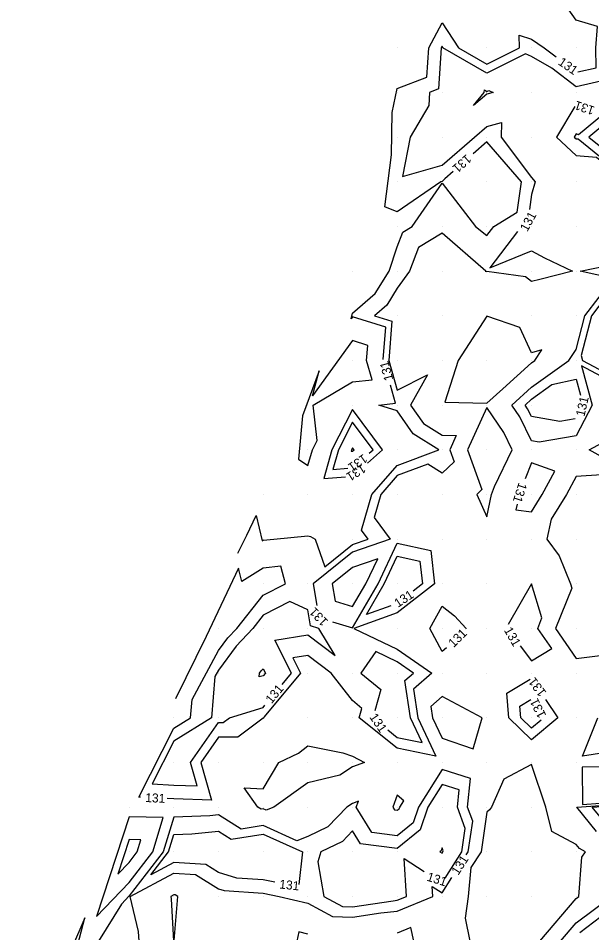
# Model space of a CAD drawing. Extents: x 2354170 to 2357230, y 866100 to 868290.
# Drawn here: x 2355065.2 to 2355193.4, y 866371.9 to 866576.6 of the extents above; entities that cross this region are included whole.
import ezdxf

# ---------------------------------------------------------------- set-up
doc = ezdxf.new("R2010")
doc.units = 0
for name, color, linetype in [('Default', 7, 'Continuous'), ('DTM Contours Minor', 7, 'Continuous'), ('DTM Contours Minor Text', 7, 'Continuous'), ('Exist DTM QL2 LIDAR Elevation Point', 7, 'Continuous')]:
    doc.layers.add(name, color=color, linetype=linetype)

msp = doc.modelspace()

# ---------------------------------------------------------------- linework, layer by layer
at = {"layer": 'Default'}
for points in [[(2355190.35, 866564.59), (2355194.47, 866565.51), (2355194.36, 866570.01), (2355194.75, 866574.78), (2355189.97, 866576.19), (2355187.31, 866580.01), (2355189.97, 866587.61), (2355191.12, 866590.01), (2355194.3, 866595.68), (2355196.54, 866600.01), (2355189.97, 866608.71), (2355183.69, 866606.29), (2355179.97, 866605.71), (2355177.81, 866607.84), (2355169.97, 866606.7), (2355163.43, 866603.46), (2355166.3, 866610.01), (2355160.71, 866615.68)], [(2355162.45, 866542.28), (2355160.62, 866540.65), (2355159.97, 866540.09), (2355159.67, 866540.01), (2355149.97, 866533.23), (2355147.15, 866534.36), (2355148.64, 866546), (2355148.84, 866555.49), (2355149.97, 866560.91), (2355156.58, 866563.4), (2355157, 866570.01), (2355159.97, 866575.59), (2355163.65, 866570.01), (2355169.97, 866566.31), (2355177.28, 866570.01), (2355177.19, 866572.79), (2355179.97, 866571.9), (2355182.82, 866570.01), (2355185.52, 866567.93)], [(2355167.04, 866557.07), (2355169.37, 866560.01), (2355169.44, 866560.54), (2355169.97, 866560.23), (2355170.42, 866560.45), (2355171.37, 866560.01), (2355169.97, 866559.61), (2355167.04, 866557.07)], [(2355220.27, 866540.01), (2355220.39, 866540.42), (2355223.62, 866550.01), (2355225.65, 866555.68), (2355219.97, 866559.6), (2355219.58, 866559.61), (2355209.97, 866553.64), (2355207.43, 866557.46), (2355199.97, 866558.33), (2355190.46, 866550.5), (2355189.97, 866550.72), (2355189.54, 866550.01), (2355189.97, 866549.6), (2355190.41, 866549.57), (2355199.97, 866541.85), (2355205.35, 866545.38), (2355209.97, 866543.75), (2355218.88, 866540.01), (2355215.18, 866537.06)], [(2355205.27, 866555.3), (2355199.97, 866555.92), (2355192.8, 866550.01), (2355199.97, 866544.22), (2355208.79, 866550.01), (2355205.27, 866555.3)], [(2355146.84, 866500.19), (2355147.38, 866507.41), (2355139.97, 866509.79), (2355139.62, 866509.3), (2355139.97, 866510.6), (2355145.01, 866514.97), (2355148.18, 866520), (2355149.97, 866525.4), (2355151.24, 866528.74), (2355153.28, 866530.01), (2355159.97, 866539.69), (2355167.44, 866530.01), (2355169.97, 866527.96), (2355171.52, 866530.01), (2355176.8, 866533.18), (2355177.72, 866540.01), (2355169.97, 866548.95), (2355166.94, 866546.26)], [(2355212.72, 866490), (2355213.72, 866493.75), (2355216.28, 866500), (2355216.6, 866506.63), (2355213.35, 866510), (2355213.16, 866513.19), (2355209.97, 866513.66), (2355206.54, 866516.57), (2355199.97, 866518.6), (2355193.39, 866510), (2355191.1, 866501.13), (2355191.35, 866500), (2355199.97, 866495.4), (2355206.94, 866490), (2355199.97, 866481.87), (2355196.51, 866480), (2355199.97, 866478.05), (2355201.62, 866478.99)], [(2355169.97, 866509.91), (2355163.6, 866500), (2355160.63, 866490.66), (2355169.97, 866490.4), (2355173.57, 866493.6), (2355179.97, 866499.44), (2355180.76, 866500), (2355182.31, 866502.34), (2355179.97, 866501.7), (2355177.35, 866507.38), (2355169.97, 866509.91)], [(2355130.97, 866480), (2355132.02, 866482.05), (2355131.17, 866490), (2355139.97, 866495.17), (2355144.33, 866495.65), (2355143.09, 866500), (2355143.34, 866503.37), (2355139.97, 866504.45), (2355131.01, 866492.08), (2355132.52, 866497.66), (2355128.75, 866487.56), (2355127.89, 866477.92), (2355129.97, 866476.49), (2355130.97, 866480)], [(2355179.12, 866489.16), (2355178.55, 866490), (2355179.97, 866491.3), (2355184.54, 866494.58), (2355189.97, 866495.81), (2355190.95, 866492.25)], [(2355114.33, 866456.84), (2355116.32, 866460.86), (2355118.39, 866465.26), (2355119.78, 866459.61), (2355119.97, 866459.74), (2355122.37, 866460), (2355129.97, 866460.73), (2355130.56, 866460.59), (2355131.58, 866460), (2355133.77, 866453.8), (2355139.97, 866458.79), (2355143.48, 866460), (2355141.97, 866462), (2355144.3, 866470), (2355149.97, 866476.48), (2355159.24, 866480), (2355153.55, 866483.58), (2355149.97, 866488.69), (2355145.85, 866490), (2355149.56, 866490.42), (2355148.42, 866494.42)], [(2355139.97, 866489.04), (2355135.36, 866480), (2355133.52, 866473.55), (2355138.41, 866473.96)], [(2355143.29, 866477.02), (2355146.67, 866480), (2355139.97, 866489.04)], [(2355169.97, 866489.49), (2355165.69, 866480), (2355168.9, 866471.08), (2355167.77, 866470), (2355169.97, 866465), (2355171.04, 866470), (2355171.71, 866471.75), (2355175.65, 866480), (2355173.8, 866483.83), (2355169.97, 866489.49)], [(2355189.73, 866486.92), (2355186.31, 866486.34), (2355179.97, 866487.41), (2355179.12, 866489.16)], [(2355139.97, 866480.46), (2355139.74, 866480), (2355139.65, 866479.68), (2355139.97, 866479.71), (2355140.31, 866480), (2355139.97, 866480.46)], [(2355199.09, 866440), (2355199.97, 866441.71), (2355202.8, 866450), (2355208.05, 866458.08), (2355208.81, 866460), (2355209.97, 866461.03), (2355218.35, 866470), (2355216.89, 866476.92), (2355209.97, 866476.64), (2355204.41, 866474.44), (2355199.97, 866471.91), (2355195.6, 866474.38), (2355189.97, 866474), (2355187.8, 866470), (2355184.41, 866464.44), (2355183.42, 866460), (2355186.19, 866456.22), (2355188.7, 866450), (2355189, 866449.03), (2355185.31, 866440), (2355189.97, 866433.28), (2355195.94, 866434.04), (2355199.09, 866440)], [(2355147.06, 866450), (2355149.97, 866456.15), (2355155.03, 866455.07), (2355155.63, 866450), (2355153.5, 866448.33)], [(2355145.58, 866455.61), (2355139.97, 866453.66), (2355135.42, 866450), (2355136.05, 866446.08), (2355139.97, 866444.9), (2355142.93, 866450), (2355145.58, 866455.61)], [(2355148.55, 866445.05), (2355143.08, 866443.11), (2355147.06, 866450)], [(2355130.55, 866440.58), (2355129.97, 866444.17), (2355125.96, 866445.99), (2355119.97, 866442.95), (2355117.64, 866440), (2355113.95, 866436.03), (2355109.97, 866430.67), (2355109.19, 866429.22), (2355108.45, 866420), (2355099.97, 866414.75), (2355095.14, 866405.17), (2355099.97, 866404.94), (2355105.21, 866404.76), (2355103.71, 866410), (2355109.97, 866418.95), (2355111.04, 866418.94), (2355112.44, 866420), (2355119.97, 866422.32), (2355120.37, 866422.8)], [(2355124.2, 866427.42), (2355126.34, 866430), (2355122.58, 866437.4), (2355129.97, 866438.56), (2355136.07, 866433.91), (2355132.45, 866440), (2355130.55, 866440.58)], [(2355151.67, 866428.31), (2355153.57, 866430), (2355149.97, 866432.51), (2355145.16, 866434.82), (2355141.82, 866430), (2355146.27, 866426.3), (2355144.93, 866421.57)], [(2355119.5, 866430.47), (2355119.97, 866430.98), (2355120.47, 866430), (2355119.97, 866429.4), (2355119.11, 866429.14), (2355119.15, 866430), (2355119.5, 866430.47)], [(2355147.88, 866417.27), (2355149.97, 866415.59), (2355155.51, 866414.47), (2355152.94, 866420), (2355151.67, 866428.31)], [(2355190.76, 866371.95), (2355195.46, 866375.49), (2355199.97, 866378.56), (2355200.73, 866380), (2355202.42, 866387.56), (2355203.53, 866390), (2355199.97, 866394.64), (2355196.42, 866396.45), (2355193.55, 866400), (2355199.7, 866400.44), (2355199.97, 866405.5), (2355208.56, 866400), (2355209.97, 866399.06), (2355210.33, 866399.65), (2355210.63, 866400), (2355214.32, 866405.65), (2355215.96, 866410), (2355218.9, 866418.93), (2355214.8, 866420), (2355219.89, 866420.54), (2355219.97, 866428.29)], [(2355168.98, 866420), (2355159.97, 866424.78), (2355157.44, 866422.53), (2355157.83, 866420), (2355159.97, 866415.39), (2355166.95, 866413.03), (2355168.98, 866420)], [(2355179.97, 866417.66), (2355177.57, 866420), (2355177.37, 866422.61), (2355179.83, 866424.08)], [(2355182.15, 866419.48), (2355179.97, 866417.66)], [(2355123.46, 866410), (2355127.88, 866412.1), (2355129.97, 866413.72), (2355137.81, 866412.16), (2355139.97, 866411.42), (2355142.61, 866410), (2355139.97, 866408.99), (2355137.14, 866407.17), (2355129.97, 866405.41), (2355122.37, 866400), (2355120.66, 866399.32), (2355119.97, 866399.63), (2355119.53, 866399.56), (2355118.81, 866400), (2355115.69, 866404.29), (2355119.97, 866404.1), (2355123.46, 866410)], [(2355181.86, 866370), (2355189.97, 866379.53), (2355190.6, 866380), (2355191.22, 866388.75), (2355192.08, 866390), (2355190.68, 866390.71), (2355189.97, 866391.59), (2355184.51, 866394.54), (2355183.2, 866400), (2355179.97, 866409.52), (2355173.76, 866406.22), (2355171.05, 866400), (2355170.62, 866399.35), (2355169.97, 866398.89), (2355168.69, 866390), (2355166.43, 866386.46), (2355165.83, 866380), (2355165.11, 866375.14), (2355166.22, 866370)], [(2355199.68, 866409.06), (2355191.28, 866408.9), (2355191.39, 866400.59), (2355199.25, 866401.15), (2355199.68, 866409.06)], [(2355164.43, 866390), (2355165.18, 866395.21), (2355163.4, 866400), (2355163.8, 866403.83), (2355159.97, 866405.07), (2355156.81, 866400), (2355155.07, 866394.91), (2355149.97, 866390.69), (2355141.75, 866391.79), (2355139.97, 866394.68), (2355137.68, 866392.3), (2355132.87, 866390), (2355132.2, 866387.77), (2355133.53, 866380), (2355137.72, 866377.75), (2355139.97, 866377.68), (2355149.01, 866379.04), (2355149.97, 866379.13), (2355152.05, 866380), (2355151.49, 866388.49), (2355156.01, 866385.58)], [(2355149.97, 866402.69), (2355148.93, 866400), (2355149.33, 866399.36), (2355149.97, 866399.27), (2355150.37, 866399.6), (2355150.51, 866400), (2355151.4, 866401.43), (2355149.97, 866402.69)], [(2355089.97, 866397.85), (2355082.71, 866375.47), (2355089.97, 866383.1), (2355095.31, 866390), (2355097.62, 866397.65), (2355089.97, 866397.85)], [(2355098.81, 866390), (2355099.97, 866393.87), (2355104.01, 866394.04), (2355109.97, 866394.61), (2355112.81, 866392.84), (2355119.97, 866393.97), (2355128.77, 866390), (2355127.95, 866382.65)], [(2355089.97, 866392.72), (2355087.46, 866384.98), (2355089.97, 866387.62), (2355091.82, 866390), (2355092.62, 866392.65), (2355089.97, 866392.72)], [(2355160.17, 866390), (2355160.2, 866390.23), (2355159.97, 866390.84), (2355159.76, 866390.22), (2355159.5, 866390), (2355159.97, 866389.7), (2355160.17, 866390)], [(2355122.57, 866383.19), (2355119.97, 866383.73), (2355114.08, 866384.11), (2355109.97, 866385.38), (2355107.11, 866387.14), (2355099.97, 866387.59), (2355094.82, 866384.85), (2355098.81, 866390)], [(2355160.66, 866384.11), (2355164.43, 866390)], [(2355100.08, 866370.11), (2355100.87, 866380), (2355100.31, 866380.35), (2355099.97, 866380.37), (2355099.29, 866380), (2355099.42, 866379.45), (2355099.91, 866370)], [(2355129.97, 866371.56), (2355127.92, 866372.06), (2355127.49, 866370)], [(2355153.63, 866370), (2355152.98, 866373.01), (2355149.97, 866371.74)]]:
    msp.add_lwpolyline(points, dxfattribs=at)
at = {"layer": 'DTM Contours Minor'}
for points in [[(2355197.11, 866562.87), (2355189.97, 866561.27), (2355184.53, 866565.45), (2355179.97, 866568.04), (2355178.63, 866568.67), (2355169.97, 866564.28), (2355160.18, 866570.01), (2355159.97, 866570.32), (2355159.8, 866570.01), (2355159.21, 866560.77), (2355157.19, 866560.01), (2355157.05, 866557.08), (2355152.84, 866550.01), (2355151.16, 866541.19), (2355159.97, 866543.71), (2355167.24, 866550.01), (2355169.97, 866552.37), (2355173.26, 866553.29), (2355173.16, 866550.01), (2355179.97, 866540.95), (2355180.83, 866540.01), (2355179.97, 866537.17), (2355179.51, 866533.77)], [(2355189.66, 866556.88), (2355185.55, 866550.01), (2355189.97, 866545.84), (2355194.49, 866545.49), (2355199.97, 866541.07), (2355203.06, 866543.09), (2355209.97, 866540.65), (2355211.52, 866540.01), (2355210.66, 866539.32), (2355211.04, 866530.01), (2355213.16, 866523.19), (2355219.97, 866523.96), (2355224.98, 866530.01), (2355224.24, 866534.27), (2355222.27, 866540.01)], [(2355176.86, 866528.89), (2355170.67, 866520.7), (2355179.97, 866524.5), (2355182.92, 866522.96), (2355189.18, 866520), (2355181.83, 866518.15), (2355179.97, 866517.66), (2355178.65, 866518.68), (2355169.97, 866519.87), (2355169.8, 866519.84), (2355169.79, 866520), (2355159.97, 866528.52), (2355154.71, 866525.27), (2355152.72, 866520), (2355149.97, 866516.17), (2355147.59, 866512.39), (2355144.85, 866510), (2355148.73, 866508.76), (2355148.08, 866500), (2355149.97, 866493.35), (2355156.72, 866496.75), (2355152.95, 866490), (2355155.84, 866485.87), (2355159.97, 866483.28), (2355163.15, 866483.18), (2355161.72, 866480), (2355162.69, 866477.28), (2355159.97, 866474.72), (2355156.77, 866476.8), (2355149.97, 866474.22), (2355146.28, 866470), (2355144.76, 866464.8), (2355148.39, 866460), (2355139.97, 866457.08), (2355131.17, 866450), (2355131.94, 866445.16)], [(2355177.35, 866487.38), (2355175.58, 866490), (2355179.97, 866494.01), (2355188.34, 866500), (2355189.97, 866502.47), (2355191.92, 866510), (2355198.28, 866518.31), (2355190.85, 866520), (2355199.97, 866521.86), (2355204.37, 866524.4), (2355201.65, 866520), (2355208.01, 866518.04), (2355209.97, 866516.38), (2355215.54, 866515.57), (2355215.86, 866510), (2355217.88, 866507.91), (2355217.49, 866500), (2355216.31, 866497.12)], [(2355214.6, 866491.38), (2355214.23, 866490), (2355209.97, 866482.28), (2355206.99, 866480), (2355199.97, 866476), (2355192.88, 866480), (2355199.97, 866483.82), (2355205.27, 866490), (2355199.97, 866494.1), (2355191.17, 866498.81), (2355193.58, 866490), (2355189.97, 866483.1), (2355181.66, 866481.69), (2355179.97, 866481.97), (2355177.35, 866487.38)], [(2355139.97, 866486.18), (2355136.82, 866480), (2355135.56, 866475.6), (2355138.9, 866475.88)], [(2355143.67, 866479.22), (2355144.55, 866480), (2355139.97, 866486.18)], [(2355182.36, 866470), (2355185.2, 866475.23), (2355179.97, 866477.08), (2355178.59, 866473.48)], [(2355176.78, 866467.78), (2355176.51, 866466.54), (2355179.97, 866466.09), (2355182.36, 866470)], [(2355135.46, 866441.48), (2355139.97, 866440.13), (2355145.69, 866450), (2355149.97, 866459.07), (2355157.44, 866457.47), (2355158.31, 866450), (2355149.97, 866443.45), (2355140.28, 866440), (2355149.97, 866435.36), (2355157.66, 866430), (2355153.59, 866426.38), (2355154.57, 866420), (2355158.55, 866411.43), (2355149.97, 866413.16), (2355141.47, 866420), (2355142.06, 866422.09), (2355139.97, 866423.83), (2355135.14, 866430), (2355129.97, 866433.95), (2355126.57, 866433.41), (2355128.3, 866430), (2355120.16, 866420.19), (2355120.12, 866420), (2355120.04, 866419.94), (2355119.97, 866419.91), (2355114.33, 866415.65), (2355109.97, 866415.68), (2355106, 866410), (2355108.43, 866401.55), (2355099.97, 866401.84), (2355098.52, 866401.9)], [(2355092.52, 866402.19), (2355092.17, 866402.2), (2355099.97, 866417.67), (2355103.75, 866420), (2355104.08, 866424.11), (2355109.97, 866435.02), (2355112.1, 866437.88), (2355114.07, 866440), (2355119.97, 866447.45), (2355124.99, 866450), (2355123.93, 866453.97), (2355119.97, 866453.52), (2355115.21, 866450.48), (2355114.47, 866453.5), (2355107.25, 866438.2), (2355100.35, 866424.21)], [(2355181.36, 866440), (2355182.32, 866442.35), (2355179.97, 866449.97), (2355174.75, 866440.85)], [(2355157.25, 866440), (2355159.97, 866444.97), (2355162.77, 866442.8), (2355165.35, 866440), (2355165.22, 866439.87)], [(2355160.98, 866435.65), (2355159.97, 866434.8), (2355157.25, 866440)], [(2355177.46, 866436.12), (2355179.97, 866432.74), (2355184.5, 866435.48), (2355181.36, 866440)], [(2355179.97, 866415.07), (2355174.91, 866420), (2355174.48, 866425.5), (2355179.68, 866428.61)], [(2355183.14, 866424.09), (2355185.89, 866420), (2355179.97, 866415.07)], [(2355199.97, 866412.73), (2355191.36, 866411.39), (2355194.8, 866420)], [(2355165.4, 866389.3), (2355165.85, 866390), (2355166.84, 866396.87), (2355165.68, 866400), (2355166.34, 866406.37), (2355159.97, 866408.43), (2355154.71, 866400), (2355153.5, 866396.47), (2355149.97, 866393.55), (2355144.28, 866394.31), (2355140.78, 866400), (2355141.29, 866401.32), (2355139.97, 866400.81), (2355138.71, 866400), (2355134.43, 866395.55), (2355129.97, 866393.42), (2355127.53, 866392.45), (2355119.97, 866395.86), (2355115.05, 866395.08), (2355109.97, 866398.25), (2355108.03, 866398.06), (2355099.97, 866397.73), (2355097.64, 866390), (2355089.97, 866380.09)], [(2355194.5, 866394.53), (2355190.09, 866400), (2355199.55, 866400.68)], [(2355092.22, 866370), (2355092.11, 866372.14), (2355090.23, 866380), (2355099.97, 866385.18), (2355104.84, 866384.87), (2355109.97, 866381.72), (2355111.28, 866381.32), (2355119.97, 866380.75), (2355123.58, 866380), (2355129.97, 866378.46), (2355135.48, 866375.51), (2355139.97, 866375.37), (2355146.28, 866376.31), (2355149.97, 866376.67), (2355157.89, 866380), (2355157.74, 866382.24), (2355159.97, 866380.8), (2355162.17, 866384.24)], [(2355089.97, 866380.09), (2355088.25, 866378.29), (2355083.17, 866370)], [(2355175.1, 866358.94), (2355175.47, 866360), (2355180.15, 866361.29), (2355186.96, 866360.95), (2355188.09, 866368.63), (2355186.5, 866370), (2355189.97, 866374.09), (2355197.84, 866380)], [(2355077.3, 866364.67), (2355080.06, 866375.23), (2355065.21, 866340.47)]]:
    msp.add_lwpolyline(points, dxfattribs=at)
at = {"layer": 'Exist DTM QL2 LIDAR Elevation Point'}
for p, q in [((2355149.97, 866570.01), (2355149.97, 866570.01)), ((2355159.97, 866570.01), (2355159.97, 866570.01)), ((2355169.97, 866570.01), (2355169.97, 866570.01)), ((2355179.97, 866570.01), (2355179.97, 866570.01)), ((2355189.97, 866570.01), (2355189.97, 866570.01)), ((2355149.97, 866560.01), (2355149.97, 866560.01)), ((2355159.97, 866560.01), (2355159.97, 866560.01)), ((2355169.97, 866560.01), (2355169.97, 866560.01)), ((2355179.97, 866560.01), (2355179.97, 866560.01)), ((2355189.97, 866560.01), (2355189.97, 866560.01)), ((2355149.97, 866550.01), (2355149.97, 866550.01)), ((2355159.97, 866550.01), (2355159.97, 866550.01)), ((2355169.97, 866550.01), (2355169.97, 866550.01)), ((2355179.97, 866550.01), (2355179.97, 866550.01)), ((2355189.97, 866550.01), (2355189.97, 866550.01)), ((2355149.97, 866540.01), (2355149.97, 866540.01)), ((2355159.97, 866540.01), (2355159.97, 866540.01)), ((2355169.97, 866540.01), (2355169.97, 866540.01)), ((2355179.97, 866540.01), (2355179.97, 866540.01)), ((2355189.97, 866540.01), (2355189.97, 866540.01)), ((2355149.97, 866530.01), (2355149.97, 866530.01)), ((2355159.97, 866530.01), (2355159.97, 866530.01)), ((2355169.97, 866530.01), (2355169.97, 866530.01)), ((2355179.97, 866530.01), (2355179.97, 866530.01)), ((2355189.97, 866530.01), (2355189.97, 866530.01)), ((2355139.97, 866520), (2355139.97, 866520)), ((2355149.97, 866520), (2355149.97, 866520)), ((2355159.97, 866520), (2355159.97, 866520)), ((2355169.97, 866520), (2355169.97, 866520)), ((2355179.97, 866520), (2355179.97, 866520)), ((2355189.97, 866520), (2355189.97, 866520)), ((2355139.97, 866510), (2355139.97, 866510)), ((2355149.97, 866510), (2355149.97, 866510)), ((2355159.97, 866510), (2355159.97, 866510)), ((2355169.97, 866510), (2355169.97, 866510)), ((2355179.97, 866510), (2355179.97, 866510)), ((2355189.97, 866510), (2355189.97, 866510)), ((2355139.97, 866500), (2355139.97, 866500)), ((2355149.97, 866500), (2355149.97, 866500)), ((2355159.97, 866500), (2355159.97, 866500)), ((2355169.97, 866500), (2355169.97, 866500)), ((2355179.97, 866500), (2355179.97, 866500)), ((2355189.97, 866500), (2355189.97, 866500)), ((2355129.97, 866490), (2355129.97, 866490)), ((2355139.97, 866490), (2355139.97, 866490)), ((2355149.97, 866490), (2355149.97, 866490)), ((2355159.97, 866490), (2355159.97, 866490)), ((2355169.97, 866490), (2355169.97, 866490)), ((2355179.97, 866490), (2355179.97, 866490)), ((2355189.97, 866490), (2355189.97, 866490)), ((2355129.97, 866480), (2355129.97, 866480)), ((2355139.97, 866480), (2355139.97, 866480)), ((2355149.97, 866480), (2355149.97, 866480)), ((2355159.97, 866480), (2355159.97, 866480)), ((2355169.97, 866480), (2355169.97, 866480)), ((2355179.97, 866480), (2355179.97, 866480)), ((2355189.97, 866480), (2355189.97, 866480)), ((2355119.97, 866470), (2355119.97, 866470)), ((2355129.97, 866470), (2355129.97, 866470)), ((2355139.97, 866470), (2355139.97, 866470)), ((2355149.97, 866470), (2355149.97, 866470)), ((2355159.97, 866470), (2355159.97, 866470)), ((2355169.97, 866470), (2355169.97, 866470)), ((2355179.97, 866470), (2355179.97, 866470)), ((2355189.97, 866470), (2355189.97, 866470)), ((2355119.97, 866460), (2355119.97, 866460)), ((2355129.97, 866460), (2355129.97, 866460)), ((2355139.97, 866460), (2355139.97, 866460)), ((2355149.97, 866460), (2355149.97, 866460)), ((2355159.97, 866460), (2355159.97, 866460)), ((2355169.97, 866460), (2355169.97, 866460)), ((2355179.97, 866460), (2355179.97, 866460)), ((2355189.97, 866460), (2355189.97, 866460)), ((2355119.97, 866450), (2355119.97, 866450)), ((2355129.97, 866450), (2355129.97, 866450)), ((2355139.97, 866450), (2355139.97, 866450)), ((2355149.97, 866450), (2355149.97, 866450)), ((2355159.97, 866450), (2355159.97, 866450)), ((2355169.97, 866450), (2355169.97, 866450)), ((2355179.97, 866450), (2355179.97, 866450)), ((2355189.97, 866450), (2355189.97, 866450)), ((2355109.97, 866440), (2355109.97, 866440)), ((2355119.97, 866440), (2355119.97, 866440)), ((2355129.97, 866440), (2355129.97, 866440)), ((2355139.97, 866440), (2355139.97, 866440)), ((2355149.97, 866440), (2355149.97, 866440)), ((2355159.97, 866440), (2355159.97, 866440)), ((2355169.97, 866440), (2355169.97, 866440)), ((2355179.97, 866440), (2355179.97, 866440)), ((2355189.97, 866440), (2355189.97, 866440)), ((2355109.97, 866430), (2355109.97, 866430)), ((2355119.97, 866430), (2355119.97, 866430)), ((2355129.97, 866430), (2355129.97, 866430)), ((2355139.97, 866430), (2355139.97, 866430)), ((2355149.97, 866430), (2355149.97, 866430)), ((2355159.97, 866430), (2355159.97, 866430)), ((2355169.97, 866430), (2355169.97, 866430)), ((2355179.97, 866430), (2355179.97, 866430)), ((2355189.97, 866430), (2355189.97, 866430)), ((2355099.97, 866420), (2355099.97, 866420)), ((2355109.97, 866420), (2355109.97, 866420)), ((2355119.97, 866420), (2355119.97, 866420)), ((2355129.97, 866420), (2355129.97, 866420)), ((2355139.97, 866420), (2355139.97, 866420)), ((2355149.97, 866420), (2355149.97, 866420)), ((2355159.97, 866420), (2355159.97, 866420)), ((2355169.97, 866420), (2355169.97, 866420)), ((2355179.97, 866420), (2355179.97, 866420)), ((2355189.97, 866420), (2355189.97, 866420)), ((2355099.97, 866410), (2355099.97, 866410)), ((2355109.97, 866410), (2355109.97, 866410)), ((2355119.97, 866410), (2355119.97, 866410)), ((2355129.97, 866410), (2355129.97, 866410)), ((2355139.97, 866410), (2355139.97, 866410)), ((2355149.97, 866410), (2355149.97, 866410)), ((2355159.97, 866410), (2355159.97, 866410)), ((2355169.97, 866410), (2355169.97, 866410)), ((2355179.97, 866410), (2355179.97, 866410)), ((2355189.97, 866410), (2355189.97, 866410)), ((2355089.97, 866400), (2355089.97, 866400)), ((2355099.97, 866400), (2355099.97, 866400)), ((2355109.97, 866400), (2355109.97, 866400)), ((2355119.97, 866400), (2355119.97, 866400)), ((2355129.97, 866400), (2355129.97, 866400)), ((2355139.97, 866400), (2355139.97, 866400)), ((2355149.97, 866400), (2355149.97, 866400)), ((2355159.97, 866400), (2355159.97, 866400)), ((2355169.97, 866400), (2355169.97, 866400)), ((2355179.97, 866400), (2355179.97, 866400)), ((2355189.97, 866400), (2355189.97, 866400)), ((2355089.97, 866390), (2355089.97, 866390)), ((2355099.97, 866390), (2355099.97, 866390)), ((2355109.97, 866390), (2355109.97, 866390)), ((2355119.97, 866390), (2355119.97, 866390)), ((2355129.97, 866390), (2355129.97, 866390)), ((2355139.97, 866390), (2355139.97, 866390)), ((2355149.97, 866390), (2355149.97, 866390)), ((2355159.97, 866390), (2355159.97, 866390)), ((2355169.97, 866390), (2355169.97, 866390)), ((2355179.97, 866390), (2355179.97, 866390)), ((2355189.97, 866390), (2355189.97, 866390)), ((2355089.97, 866380), (2355089.97, 866380)), ((2355099.97, 866380), (2355099.97, 866380)), ((2355109.97, 866380), (2355109.97, 866380)), ((2355119.97, 866380), (2355119.97, 866380)), ((2355129.97, 866380), (2355129.97, 866380)), ((2355139.97, 866380), (2355139.97, 866380)), ((2355149.97, 866380), (2355149.97, 866380)), ((2355159.97, 866380), (2355159.97, 866380)), ((2355169.97, 866380), (2355169.97, 866380)), ((2355179.97, 866380), (2355179.97, 866380)), ((2355189.97, 866380), (2355189.97, 866380))]:
    msp.add_line(p, q, dxfattribs=at)

# ---------------------------------------------------------------- texts
at = {"layer": 'Default'}
for rotation, p in [(325.3996, (2355185.77, 866566.36)), (221.5633, (2355165.46, 866546.28)), (105.2794, (2355149.07, 866495.73)), (77.1189, (2355191.8, 866487.32)), (212.045, (2355142.13, 866476.9)), (33.526, (2355150.11, 866444.59)), (50.3223, (2355121.83, 866423)), (116.7556, (2355183.31, 866420.56)), (304.4732, (2355143.64, 866420.15)), (342.4707, (2355156.41, 866383.57)), (354.2338, (2355123.51, 866381.78))]:
    msp.add_text('131', height=2, rotation=rotation, dxfattribs=at).set_placement(p)
at = {"layer": 'DTM Contours Minor Text'}
for rotation, p in [(161.5692, (2355194.27, 866556.75)), (61.457, (2355179.04, 866528.68)), (215.0858, (2355142.4, 866479.15)), (252.354, (2355177.14, 866472.8)), (133.7844, (2355134.63, 866441.66)), (44.8035, (2355162.56, 866435.6)), (299.808, (2355173.75, 866439.61)), (127.4376, (2355183.41, 866425.68)), (357.3076, (2355093.57, 866401.14)), (57.4484, (2355163.6, 866384.62))]:
    msp.add_text('131', height=2, rotation=rotation, dxfattribs=at).set_placement(p)

doc.saveas('drawing.dxf')
